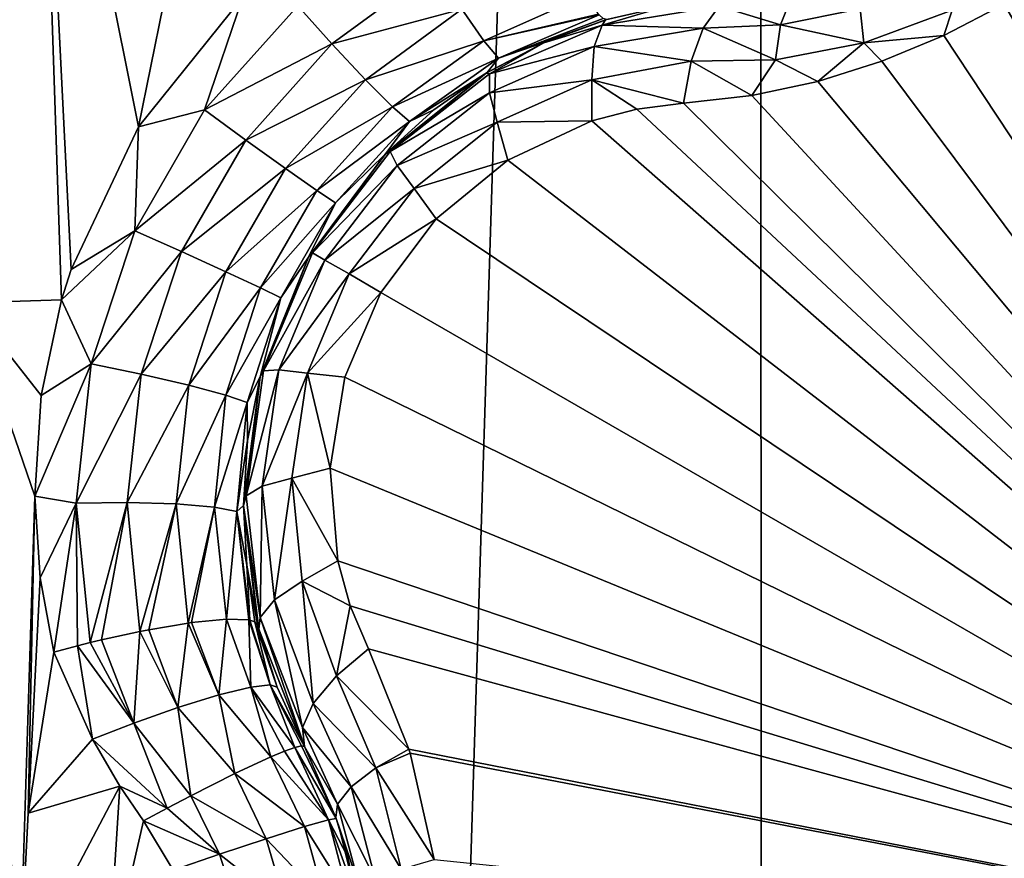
# Model space of a CAD drawing. Header units: metres. Extents: x -206 to 75, y -104 to 104.
# Tile 432 of 656: x -97.41 to -95.88, y 49.16 to 50.47. Entities that reach past the tile are written whole.
import ezdxf

# ---------------------------------------------------------------- set-up
doc = ezdxf.new("R2010")
doc.units = ezdxf.units.M
doc.layers.add('solid_01_1-CONSUMER_THERM_B_125288', color=7, linetype='CONTINUOUS')

msp = doc.modelspace()

# ---------------------------------------------------------------- linework, layer by layer
at = {"layer": 'solid_01_1-CONSUMER_THERM_B_125288'}
for points in [[(-106.887138, 47.939438, 1.5), (-97.174187, 56.091938, 1.5), (-200.514557, 74.966148, 1.5)], [(-76.404617, 63.580017, 75.400002), (-185.604614, 63.572178, 75.400002), (-92.716316, 42.429672, 75.400002)], [(-185.604614, 63.572178, 75.400002), (-93.500069, 42.491352, 75.400002), (-92.716316, 42.429672, 75.400002)], [(-185.604614, 63.572178, 75.400002), (-168.500076, 42.491318, 75.400002), (-93.500069, 42.491352, 75.400002)], [(-96.262909, 63.481071), (-95.711685, 63.53223), (-96.244728, -63.518929)], [(-95.711685, 63.53223), (-95.693489, -63.569927), (-96.244728, -63.518929)], [(-96.262909, 63.481071), (-100.244728, -63.519501), (-100.262909, 63.480499)], [(-96.262909, 63.481071), (-96.244728, -63.518929), (-100.244728, -63.519501)], [(-106.74334, 47.768116, 1.525335), (-97.174187, 56.091938, 1.5), (-106.887138, 47.939438, 1.5)], [(-97.030815, 55.921124, 1.525184), (-97.174187, 56.091938, 1.5), (-106.74334, 47.768116, 1.525335)], [(-96.894142, 55.758289, 1.599859), (-97.030815, 55.921124, 1.525184), (-106.74334, 47.768116, 1.525335)], [(-96.894142, 55.758289, 1.599859), (-106.74334, 47.768116, 1.525335), (-106.606697, 47.605324, 1.600154)], [(-96.77169, 55.612396, 1.720235), (-96.894142, 55.758289, 1.599859), (-106.606697, 47.605324, 1.600154)], [(-96.77169, 55.612396, 1.720235), (-106.606697, 47.605324, 1.600154), (-106.484299, 47.459492, 1.720659)], [(-96.66967, 55.490849, 1.8802), (-96.77169, 55.612396, 1.720235), (-106.484299, 47.459492, 1.720659)], [(-96.66967, 55.490849, 1.8802), (-106.484299, 47.459492, 1.720659), (-106.382347, 47.338028, 1.880731)], [(-96.66967, 55.490849, 1.8802), (-106.382347, 47.338028, 1.880731), (-106.306274, 47.247391, 2.071429)], [(-96.66967, 55.490849, 1.8802), (-106.306274, 47.247391, 2.071429), (-96.593323, 55.399895, 2.071429)], [(-96.593323, 55.399895, 2.071429), (-106.306274, 47.247391, 2.071429), (-106.15197, 47.063553, 2.474663)], [(-96.439018, 55.216053, 2.474663), (-96.593323, 55.399895, 2.071429), (-106.15197, 47.063553, 2.474663)], [(-94.904015, 55.228691, 72.400002), (-105.25354, 48.577946, 72.400002), (-102.325867, 53.848759, 72.400002)], [(-94.904015, 55.228691, 72.400002), (-94.903542, 48.57869, 72.400002), (-105.25354, 48.577946, 72.400002)], [(-96.439018, 55.216053, 2.474663), (-106.15197, 47.063553, 2.474663), (-105.951935, 46.825233, 2.825941)], [(-96.23877, 54.97747, 2.826262), (-96.439018, 55.216053, 2.474663), (-105.951935, 46.825233, 2.825941)], [(-96.23877, 54.97747, 2.826262), (-105.951935, 46.825233, 2.825941), (-105.713226, 46.540829, 3.112886)], [(-95.999763, 54.692722, 3.113388), (-96.23877, 54.97747, 2.826262), (-105.713226, 46.540829, 3.112886)], [(-95.481506, 54.962761, 3.5), (-95.141167, 53.669785, 3.5), (-104.854118, 45.517281, 3.5)], [(-95.481506, 54.962761, 3.5), (-104.854118, 45.517281, 3.5), (-95.949623, 54.907352, 3.5)], [(-95.949623, 54.907352, 3.5), (-104.854118, 45.517281, 3.5), (-96.411331, 54.815514, 3.5)], [(-96.411331, 54.815514, 3.5), (-104.854118, 45.517281, 3.5), (-96.865028, 54.687561, 3.5)], [(-95.999763, 54.692722, 3.113388), (-105.713226, 46.540829, 3.112886), (-105.444244, 46.220364, 3.325387)], [(-95.730453, 54.371861, 3.325905), (-95.999763, 54.692722, 3.113388), (-105.444244, 46.220364, 3.325387)], [(-96.865028, 54.687561, 3.5), (-104.854118, 45.517281, 3.5), (-97.306938, 54.524525, 3.5)], [(-97.306938, 54.524525, 3.5), (-104.854118, 45.517281, 3.5), (-97.734703, 54.327328, 3.5)], [(-95.730453, 54.371861, 3.325905), (-105.444244, 46.220364, 3.325387), (-105.154472, 45.875126, 3.455959)], [(-95.440338, 54.026215, 3.45631), (-95.730453, 54.371861, 3.325905), (-105.154472, 45.875126, 3.455959)], [(-95.440338, 54.026215, 3.45631), (-105.154472, 45.875126, 3.455959), (-104.854118, 45.517281, 3.5)], [(-95.440338, 54.026215, 3.45631), (-104.854118, 45.517281, 3.5), (-95.141167, 53.669785, 3.5)], [(-97.382317, 51.071915, 18.111628), (-97.688469, 51.038456, 18.015265), (-97.492691, 50.027512, 18.295778)], [(-97.382317, 51.071915, 18.111628), (-97.492691, 50.027512, 18.295778), (-97.347664, 50.031719, 18.341442)], [(-97.382317, 51.071915, 18.111628), (-97.332779, 50.079262, 18.339277), (-97.228157, 50.300884, 18.335257)], [(-97.07489, 51.055611, 18.208385), (-97.382317, 51.071915, 18.111628), (-97.228157, 50.300884, 18.335257)], [(-97.382317, 51.071915, 18.111628), (-97.347664, 50.031719, 18.341442), (-97.332779, 50.079262, 18.339277)], [(-97.07489, 51.055611, 18.208385), (-97.228157, 50.300884, 18.335257), (-97.065826, 50.50288, 18.343151)], [(-96.765732, 50.548431, 18.367184), (-96.980347, 50.488892, 18.358753), (-96.927521, 50.429642, 18.349083)], [(-96.765732, 50.548431, 18.367184), (-96.927521, 50.429642, 18.349083), (-96.725761, 50.483635, 18.33046)], [(-95.79409, 50.548187, 16.452238), (-95.883064, 50.491512, 16.447765), (-95.010834, 48.981251, 15.440842)], [(-97.125381, 50.327076, 18.349483), (-97.065826, 50.50288, 18.343151), (-97.228157, 50.300884, 18.335257)], [(-97.125381, 50.327076, 18.349483), (-96.980347, 50.488892, 18.358753), (-97.065826, 50.50288, 18.343151)], [(-96.725761, 50.483635, 18.33046), (-96.691734, 50.43457, 18.270634), (-96.531906, 50.506073, 18.298187)], [(-96.531906, 50.506073, 18.298187), (-96.691734, 50.43457, 18.270634), (-96.51339, 50.476025, 18.230297)], [(-96.927521, 50.429642, 18.349083), (-96.980347, 50.488892, 18.358753), (-97.125381, 50.327076, 18.349483)], [(-96.927521, 50.429642, 18.349083), (-96.875587, 50.374046, 18.312243), (-96.725761, 50.483635, 18.33046)], [(-96.725761, 50.483635, 18.33046), (-96.875587, 50.374046, 18.312243), (-96.691734, 50.43457, 18.270634)], [(-96.507759, 50.458809, 16.764372), (-96.402435, 50.489845, 16.79719), (-96.502525, 50.466988, 16.820389)], [(-96.507759, 50.458809, 16.764372), (-96.32605, 50.488106, 16.703562), (-96.402435, 50.489845, 16.79719)], [(-96.35067, 50.454369, 16.639471), (-96.32605, 50.488106, 16.703562), (-96.507759, 50.458809, 16.764372)], [(-96.502525, 50.466988, 16.820389), (-96.402435, 50.489845, 16.79719), (-96.500259, 50.467659, 18.155281)], [(-96.230797, 50.459538, 16.586805), (-96.32605, 50.488106, 16.703562), (-96.35067, 50.454369, 16.639471)], [(-96.230797, 50.459538, 16.586805), (-96.216179, 50.495491, 16.65279), (-96.32605, 50.488106, 16.703562)], [(-96.230797, 50.459538, 16.586805), (-96.106834, 50.484394, 16.547344), (-96.216179, 50.495491, 16.65279)], [(-96.230797, 50.459538, 16.586805), (-96.101257, 50.431198, 16.492579), (-96.106834, 50.484394, 16.547344)], [(-96.106834, 50.484394, 16.547344), (-96.101257, 50.431198, 16.492579), (-95.96389, 50.481926, 16.470188)], [(-95.883064, 50.491512, 16.447765), (-95.976631, 50.442757, 16.452236), (-95.010834, 48.981251, 15.440842)], [(-95.96389, 50.481926, 16.470188), (-95.976631, 50.442757, 16.452236), (-95.883064, 50.491512, 16.447765)], [(-96.691734, 50.43457, 18.270634), (-96.512398, 50.47485, 18.225763), (-96.51339, 50.476025, 18.230297)], [(-96.691734, 50.43457, 18.270634), (-96.668564, 50.407745, 18.198982), (-96.512398, 50.47485, 18.225763)], [(-96.50605, 50.469025, 18.193224), (-96.512398, 50.47485, 18.225763), (-96.668564, 50.407745, 18.198982)], [(-96.50605, 50.469025, 18.193224), (-96.668564, 50.407745, 18.198982), (-96.500259, 50.467659, 18.155281)], [(-96.668564, 50.407745, 18.198982), (-96.596222, 50.432442, 18.138186), (-96.500259, 50.467659, 18.155281)], [(-96.502525, 50.466988, 16.820389), (-96.500259, 50.467659, 18.155281), (-96.596222, 50.432442, 18.138186)], [(-95.96389, 50.481926, 16.470188), (-96.101257, 50.431198, 16.492579), (-95.976631, 50.442757, 16.452236)], [(-96.682541, 50.383026, 16.810585), (-96.507759, 50.458809, 16.764372), (-96.598213, 50.431557, 16.84009)], [(-96.520256, 50.425594, 16.696575), (-96.507759, 50.458809, 16.764372), (-96.682541, 50.383026, 16.810585)], [(-96.598213, 50.431557, 16.84009), (-96.502525, 50.466988, 16.820389), (-96.596222, 50.432442, 18.138186)], [(-96.507759, 50.458809, 16.764372), (-96.502525, 50.466988, 16.820389), (-96.598213, 50.431557, 16.84009)], [(-96.520256, 50.425594, 16.696575), (-96.35067, 50.454369, 16.639471), (-96.507759, 50.458809, 16.764372)], [(-96.369507, 50.40279, 16.588627), (-96.35067, 50.454369, 16.639471), (-96.520256, 50.425594, 16.696575)], [(-96.238373, 50.405144, 16.53347), (-96.35067, 50.454369, 16.639471), (-96.369507, 50.40279, 16.588627)], [(-96.230797, 50.459538, 16.586805), (-96.35067, 50.454369, 16.639471), (-96.238373, 50.405144, 16.53347)], [(-96.230797, 50.459538, 16.586805), (-96.238373, 50.405144, 16.53347), (-96.101257, 50.431198, 16.492579)], [(-96.101257, 50.431198, 16.492579), (-96.073387, 50.402634, 16.465431), (-95.976631, 50.442757, 16.452236)], [(-95.976631, 50.442757, 16.452236), (-96.073387, 50.402634, 16.465431), (-95.010834, 48.981251, 15.440842)], [(-96.927521, 50.429642, 18.349083), (-97.125381, 50.327076, 18.349483), (-97.061241, 50.280323, 18.339796)], [(-96.927521, 50.429642, 18.349083), (-97.061241, 50.280323, 18.339796), (-96.875587, 50.374046, 18.312243)], [(-96.875587, 50.374046, 18.312243), (-96.833527, 50.331944, 18.252224), (-96.691734, 50.43457, 18.270634)], [(-96.691734, 50.43457, 18.270634), (-96.833527, 50.331944, 18.252224), (-96.668564, 50.407745, 18.198982)], [(-96.688026, 50.384354, 16.856203), (-96.598213, 50.431557, 16.84009), (-96.686378, 50.385353, 18.12392)], [(-96.682541, 50.383026, 16.810585), (-96.598213, 50.431557, 16.84009), (-96.688026, 50.384354, 16.856203)], [(-96.668564, 50.407745, 18.198982), (-96.686378, 50.385353, 18.12392), (-96.596222, 50.432442, 18.138186)], [(-96.598213, 50.431557, 16.84009), (-96.596222, 50.432442, 18.138186), (-96.686378, 50.385353, 18.12392)], [(-96.682892, 50.353775, 16.739868), (-96.523819, 50.373974, 16.640186), (-96.520256, 50.425594, 16.696575)], [(-96.682892, 50.353775, 16.739868), (-96.520256, 50.425594, 16.696575), (-96.682541, 50.383026, 16.810585)], [(-96.520256, 50.425594, 16.696575), (-96.523819, 50.373974, 16.640186), (-96.369507, 50.40279, 16.588627)], [(-96.101257, 50.431198, 16.492579), (-96.238373, 50.405144, 16.53347), (-96.172775, 50.371475, 16.486917)], [(-96.101257, 50.431198, 16.492579), (-96.172775, 50.371475, 16.486917), (-96.073387, 50.402634, 16.465431)], [(-96.833527, 50.331944, 18.252224), (-96.807198, 50.308918, 18.180342), (-96.668564, 50.407745, 18.198982)], [(-96.668564, 50.407745, 18.198982), (-96.807198, 50.308918, 18.180342), (-96.686378, 50.385353, 18.12392)], [(-96.381447, 50.337528, 16.554106), (-96.369507, 50.40279, 16.588627), (-96.523819, 50.373974, 16.640186)], [(-96.275154, 50.349548, 16.516438), (-96.369507, 50.40279, 16.588627), (-96.381447, 50.337528, 16.554106)], [(-96.238373, 50.405144, 16.53347), (-96.369507, 50.40279, 16.588627), (-96.275154, 50.349548, 16.516438)], [(-96.238373, 50.405144, 16.53347), (-96.275154, 50.349548, 16.516438), (-96.172775, 50.371475, 16.486917)], [(-96.073387, 50.402634, 16.465431), (-96.172775, 50.371475, 16.486917), (-95.010834, 48.981251, 15.440842)], [(-96.844765, 50.258556, 16.877523), (-96.688026, 50.384354, 16.856203), (-96.843956, 50.259388, 18.104654)], [(-96.836884, 50.262653, 16.839632), (-96.688026, 50.384354, 16.856203), (-96.844765, 50.258556, 16.877523)], [(-96.688026, 50.384354, 16.856203), (-96.769363, 50.32732, 18.112694), (-96.843956, 50.259388, 18.104654)], [(-96.836884, 50.262653, 16.839632), (-96.682541, 50.383026, 16.810585), (-96.688026, 50.384354, 16.856203)], [(-96.682892, 50.353775, 16.739868), (-96.682541, 50.383026, 16.810585), (-96.836884, 50.262653, 16.839632)], [(-96.807198, 50.308918, 18.180342), (-96.769363, 50.32732, 18.112694), (-96.686378, 50.385353, 18.12392)], [(-96.688026, 50.384354, 16.856203), (-96.686378, 50.385353, 18.12392), (-96.769363, 50.32732, 18.112694)], [(-97.061241, 50.280323, 18.339796), (-96.999435, 50.236012, 18.302887), (-96.875587, 50.374046, 18.312243)], [(-96.875587, 50.374046, 18.312243), (-96.999435, 50.236012, 18.302887), (-96.833527, 50.331944, 18.252224)], [(-96.682892, 50.353775, 16.739868), (-96.670769, 50.307835, 16.679869), (-96.523819, 50.373974, 16.640186)], [(-96.523819, 50.310249, 16.603502), (-96.523819, 50.373974, 16.640186), (-96.670769, 50.307835, 16.679869)], [(-96.453568, 50.328407, 16.580477), (-96.381447, 50.337528, 16.554106), (-96.523819, 50.373974, 16.640186)], [(-96.523819, 50.310249, 16.603502), (-96.453568, 50.328407, 16.580477), (-96.523819, 50.373974, 16.640186)], [(-96.172775, 50.371475, 16.486917), (-96.275154, 50.349548, 16.516438), (-95.010834, 48.981251, 15.440842)], [(-96.826256, 50.240948, 16.767015), (-96.682892, 50.353775, 16.739868), (-96.836884, 50.262653, 16.839632)], [(-96.826256, 50.240948, 16.767015), (-96.670769, 50.307835, 16.679869), (-96.682892, 50.353775, 16.739868)], [(-96.275154, 50.349548, 16.516438), (-96.381447, 50.337528, 16.554106), (-95.010834, 48.981251, 15.440842)], [(-96.999435, 50.236012, 18.302887), (-96.950768, 50.201958, 18.24276), (-96.833527, 50.331944, 18.252224)], [(-96.833527, 50.331944, 18.252224), (-96.950768, 50.201958, 18.24276), (-96.807198, 50.308918, 18.180342)], [(-96.453568, 50.328407, 16.580477), (-95.010834, 48.981251, 15.440842), (-96.381447, 50.337528, 16.554106)], [(-97.233963, 50.138954, 18.349483), (-97.125381, 50.327076, 18.349483), (-97.228157, 50.300884, 18.335257)], [(-97.061241, 50.280323, 18.339796), (-97.125381, 50.327076, 18.349483), (-97.233963, 50.138954, 18.349483)], [(-96.807198, 50.308918, 18.180342), (-96.843956, 50.259388, 18.104654), (-96.769363, 50.32732, 18.112694)], [(-96.523819, 50.310249, 16.603502), (-95.010834, 48.981251, 15.440842), (-96.453568, 50.328407, 16.580477)], [(-97.233963, 50.138954, 18.349483), (-97.228157, 50.300884, 18.335257), (-97.332779, 50.079262, 18.339277)], [(-96.950768, 50.201958, 18.24276), (-96.921875, 50.182716, 18.17075), (-96.807198, 50.308918, 18.180342)], [(-96.807198, 50.308918, 18.180342), (-96.921875, 50.182716, 18.17075), (-96.843956, 50.259388, 18.104654)], [(-96.826256, 50.240948, 16.767015), (-96.799927, 50.205208, 16.704668), (-96.670769, 50.307835, 16.679869)], [(-96.654373, 50.248741, 16.639137), (-96.670769, 50.307835, 16.679869), (-96.799927, 50.205208, 16.704668)], [(-96.654373, 50.248741, 16.639137), (-96.523819, 50.310249, 16.603502), (-96.670769, 50.307835, 16.679869)], [(-96.654373, 50.248741, 16.639137), (-95.010834, 48.981251, 15.440842), (-96.523819, 50.310249, 16.603502)], [(-97.061241, 50.280323, 18.339796), (-97.233963, 50.138954, 18.349483), (-97.161392, 50.1068, 18.339796)], [(-97.061241, 50.280323, 18.339796), (-97.161392, 50.1068, 18.339796), (-96.999435, 50.236012, 18.302887)], [(-96.964058, 50.098064, 16.884197), (-96.844765, 50.258556, 16.877523), (-96.963844, 50.098442, 18.098516)], [(-96.957458, 50.104755, 16.84956), (-96.844765, 50.258556, 16.877523), (-96.964058, 50.098064, 16.884197)], [(-96.921875, 50.182716, 18.17075), (-96.963844, 50.098442, 18.098516), (-96.843956, 50.259388, 18.104654)], [(-96.844765, 50.258556, 16.877523), (-96.843956, 50.259388, 18.104654), (-96.963844, 50.098442, 18.098516)], [(-96.957458, 50.104755, 16.84956), (-96.836884, 50.262653, 16.839632), (-96.844765, 50.258556, 16.877523)], [(-96.826256, 50.240948, 16.767015), (-96.836884, 50.262653, 16.839632), (-96.957458, 50.104755, 16.84956)], [(-96.938324, 50.093716, 16.776278), (-96.826256, 50.240948, 16.767015), (-96.957458, 50.104755, 16.84956)], [(-96.938324, 50.093716, 16.776278), (-96.799927, 50.205208, 16.704668), (-96.826256, 50.240948, 16.767015)], [(-96.765457, 50.157898, 16.660564), (-96.654373, 50.248741, 16.639137), (-96.799927, 50.205208, 16.704668)], [(-96.765457, 50.157898, 16.660564), (-95.010834, 48.981251, 15.440842), (-96.654373, 50.248741, 16.639137)], [(-97.161392, 50.1068, 18.339796), (-97.092102, 50.075451, 18.302887), (-96.999435, 50.236012, 18.302887)], [(-96.999435, 50.236012, 18.302887), (-97.092102, 50.075451, 18.302887), (-96.950768, 50.201958, 18.24276)], [(-97.092102, 50.075451, 18.302887), (-97.038269, 50.050343, 18.24276), (-96.950768, 50.201958, 18.24276)], [(-96.950768, 50.201958, 18.24276), (-97.038269, 50.050343, 18.24276), (-96.921875, 50.182716, 18.17075)], [(-96.938324, 50.093716, 16.776278), (-96.900887, 50.072105, 16.713108), (-96.799927, 50.205208, 16.704668)], [(-96.765457, 50.157898, 16.660564), (-96.799927, 50.205208, 16.704668), (-96.900887, 50.072105, 16.713108)], [(-97.038269, 50.050343, 18.24276), (-97.007156, 50.034954, 18.17075), (-96.921875, 50.182716, 18.17075)], [(-96.921875, 50.182716, 18.17075), (-97.007156, 50.034954, 18.17075), (-96.963844, 50.098442, 18.098516)], [(-96.851318, 50.043438, 16.667709), (-96.765457, 50.157898, 16.660564), (-96.900887, 50.072105, 16.713108)], [(-96.851318, 50.043438, 16.667709), (-95.010834, 48.981251, 15.440842), (-96.765457, 50.157898, 16.660564)], [(-97.233963, 50.138954, 18.349483), (-97.332779, 50.079262, 18.339277), (-97.347664, 50.031719, 18.341442)], [(-97.301521, 49.932419, 18.358753), (-97.233963, 50.138954, 18.349483), (-97.347664, 50.031719, 18.341442)], [(-97.161392, 50.1068, 18.339796), (-97.233963, 50.138954, 18.349483), (-97.301521, 49.932419, 18.358753)], [(-97.161392, 50.1068, 18.339796), (-97.301521, 49.932419, 18.358753), (-97.223793, 49.916317, 18.349083)], [(-97.161392, 50.1068, 18.339796), (-97.223793, 49.916317, 18.349083), (-97.092102, 50.075451, 18.302887)], [(-97.033867, 49.921368, 16.83964), (-96.957458, 50.104755, 16.84956), (-96.964058, 50.098064, 16.884197)], [(-96.938324, 50.093716, 16.776278), (-96.957458, 50.104755, 16.84956), (-97.033867, 49.921368, 16.83964)], [(-97.039207, 49.912216, 16.876154), (-96.964058, 50.098064, 16.884197), (-97.039177, 49.912354, 18.105808)], [(-97.033867, 49.921368, 16.83964), (-96.964058, 50.098064, 16.884197), (-97.039207, 49.912216, 16.876154)], [(-97.007156, 50.034954, 18.17075), (-97.039177, 49.912354, 18.105808), (-96.963844, 50.098442, 18.098516)], [(-96.964058, 50.098064, 16.884197), (-96.963844, 50.098442, 18.098516), (-97.039177, 49.912354, 18.105808)], [(-97.00975, 49.923023, 16.767014), (-96.938324, 50.093716, 16.776278), (-97.033867, 49.921368, 16.83964)], [(-97.00975, 49.923023, 16.767014), (-96.900887, 50.072105, 16.713108), (-96.938324, 50.093716, 16.776278)], [(-97.223793, 49.916317, 18.349083), (-97.149673, 49.899158, 18.312241), (-97.092102, 50.075451, 18.302887)], [(-97.092102, 50.075451, 18.302887), (-97.149673, 49.899158, 18.312241), (-97.038269, 50.050343, 18.24276)], [(-97.00975, 49.923023, 16.767014), (-96.965622, 49.918098, 16.70466), (-96.900887, 50.072105, 16.713108)], [(-96.851318, 50.043438, 16.667709), (-96.900887, 50.072105, 16.713108), (-96.965622, 49.918098, 16.70466)], [(-97.149673, 49.899158, 18.312241), (-97.092178, 49.883801, 18.252224), (-97.038269, 50.050343, 18.24276)], [(-97.038269, 50.050343, 18.24276), (-97.092178, 49.883801, 18.252224), (-97.007156, 50.034954, 18.17075)], [(-96.907448, 49.911827, 16.660555), (-96.851318, 50.043438, 16.667709), (-96.965622, 49.918098, 16.70466)], [(-96.907448, 49.911827, 16.660555), (-95.010834, 48.981251, 15.440842), (-96.851318, 50.043438, 16.667709)], [(-97.37915, 49.883163, 18.350796), (-97.347664, 50.031719, 18.341442), (-97.492691, 50.027512, 18.295778)], [(-97.389297, 49.726936, 18.364573), (-97.37915, 49.883163, 18.350796), (-97.492691, 50.027512, 18.295778)], [(-97.412643, 48.980907, 18.393747), (-97.389297, 49.726936, 18.364573), (-97.492691, 50.027512, 18.295778)], [(-97.301521, 49.932419, 18.358753), (-97.347664, 50.031719, 18.341442), (-97.37915, 49.883163, 18.350796)], [(-97.092178, 49.883801, 18.252224), (-97.059067, 49.872524, 18.180342), (-97.007156, 50.034954, 18.17075)], [(-97.007156, 50.034954, 18.17075), (-97.059067, 49.872524, 18.180342), (-97.039177, 49.912354, 18.105808)], [(-97.301521, 49.932419, 18.358753), (-97.37915, 49.883163, 18.350796), (-97.389297, 49.726936, 18.364573)], [(-97.325096, 49.716152, 18.376822), (-97.301521, 49.932419, 18.358753), (-97.389297, 49.726936, 18.364573)], [(-97.223793, 49.916317, 18.349083), (-97.301521, 49.932419, 18.358753), (-97.325096, 49.716152, 18.376822)], [(-97.00975, 49.923023, 16.767014), (-97.033867, 49.921368, 16.83964), (-97.060883, 49.727501, 16.8106)], [(-97.035721, 49.742439, 16.739864), (-97.00975, 49.923023, 16.767014), (-97.060883, 49.727501, 16.8106)], [(-97.060883, 49.727501, 16.8106), (-97.033867, 49.921368, 16.83964), (-97.039207, 49.912216, 16.876154)], [(-97.035721, 49.742439, 16.739864), (-96.965622, 49.918098, 16.70466), (-97.00975, 49.923023, 16.767014)], [(-97.035721, 49.742439, 16.739864), (-96.989868, 49.754932, 16.679853), (-96.965622, 49.918098, 16.70466)], [(-96.930511, 49.770206, 16.639118), (-96.965622, 49.918098, 16.70466), (-96.989868, 49.754932, 16.679853)], [(-96.930511, 49.770206, 16.639118), (-96.907448, 49.911827, 16.660555), (-96.965622, 49.918098, 16.70466)], [(-97.223793, 49.916317, 18.349083), (-97.325096, 49.716152, 18.376822), (-97.245712, 49.716808, 18.367184)], [(-97.223793, 49.916317, 18.349083), (-97.245712, 49.716808, 18.367184), (-97.149673, 49.899158, 18.312241)], [(-97.039207, 49.912216, 16.876154), (-97.058502, 49.813293, 18.114405), (-97.065002, 49.712208, 18.126162)], [(-97.065002, 49.712208, 16.853399), (-97.039207, 49.912216, 16.876154), (-97.065002, 49.712208, 18.126162)], [(-97.060883, 49.727501, 16.8106), (-97.039207, 49.912216, 16.876154), (-97.065002, 49.712208, 16.853399)], [(-97.059067, 49.872524, 18.180342), (-97.058502, 49.813293, 18.114405), (-97.039177, 49.912354, 18.105808)], [(-97.039207, 49.912216, 16.876154), (-97.039177, 49.912354, 18.105808), (-97.058502, 49.813293, 18.114405)], [(-96.930511, 49.770206, 16.639118), (-95.010834, 48.981251, 15.440842), (-96.907448, 49.911827, 16.660555)], [(-97.245712, 49.716808, 18.367184), (-97.169609, 49.714607, 18.33046), (-97.149673, 49.899158, 18.312241)], [(-97.149673, 49.899158, 18.312241), (-97.169609, 49.714607, 18.33046), (-97.092178, 49.883801, 18.252224)], [(-97.169609, 49.714607, 18.33046), (-97.110107, 49.70969, 18.270632), (-97.092178, 49.883801, 18.252224)], [(-97.092178, 49.883801, 18.252224), (-97.110107, 49.70969, 18.270632), (-97.059067, 49.872524, 18.180342)], [(-97.110107, 49.70969, 18.270632), (-97.075287, 49.703045, 18.198982), (-97.059067, 49.872524, 18.180342)], [(-97.059067, 49.872524, 18.180342), (-97.075287, 49.703045, 18.198982), (-97.058502, 49.813293, 18.114405)], [(-97.075287, 49.703045, 18.198982), (-97.065002, 49.712208, 18.126162), (-97.058502, 49.813293, 18.114405)], [(-96.918449, 49.626438, 16.603489), (-96.930511, 49.770206, 16.639118), (-96.989868, 49.754932, 16.679853)], [(-96.918449, 49.626438, 16.603489), (-95.010834, 48.981251, 15.440842), (-96.930511, 49.770206, 16.639118)], [(-97.016548, 49.565693, 16.696569), (-96.989868, 49.754932, 16.679853), (-97.035721, 49.742439, 16.739864)], [(-97.016548, 49.565693, 16.696569), (-96.973618, 49.594604, 16.640163), (-96.989868, 49.754932, 16.679853)], [(-96.918449, 49.626438, 16.603489), (-96.989868, 49.754932, 16.679853), (-96.973618, 49.594604, 16.640163)], [(-97.035721, 49.742439, 16.739864), (-97.060883, 49.727501, 16.8106), (-97.039063, 49.538246, 16.764393)], [(-97.016548, 49.565693, 16.696569), (-97.035721, 49.742439, 16.739864), (-97.039063, 49.538246, 16.764393)], [(-97.412643, 48.980907, 18.393747), (-97.399307, 49.234032, 18.393747), (-97.389297, 49.726936, 18.364573)], [(-97.399307, 49.234032, 18.393747), (-97.380638, 49.599651, 18.378683), (-97.389297, 49.726936, 18.364573)], [(-97.325096, 49.716152, 18.376822), (-97.389297, 49.726936, 18.364573), (-97.380638, 49.599651, 18.378683)], [(-97.039063, 49.538246, 16.764393), (-97.060883, 49.727501, 16.8106), (-97.065002, 49.712208, 16.853399)], [(-97.325096, 49.716152, 18.376822), (-97.380638, 49.599651, 18.378683), (-97.359367, 49.484337, 18.393747)], [(-97.32299, 49.494171, 18.401197), (-97.325096, 49.716152, 18.376822), (-97.359367, 49.484337, 18.393747)], [(-97.245712, 49.716808, 18.367184), (-97.325096, 49.716152, 18.376822), (-97.303192, 49.499184, 18.402805)], [(-97.32299, 49.494171, 18.401197), (-97.303192, 49.499184, 18.402805), (-97.325096, 49.716152, 18.376822)], [(-97.285713, 49.503414, 18.402845), (-97.245712, 49.716808, 18.367184), (-97.303192, 49.499184, 18.402805)], [(-97.285713, 49.503414, 18.402845), (-97.225822, 49.516525, 18.393158), (-97.245712, 49.716808, 18.367184)], [(-97.245712, 49.716808, 18.367184), (-97.225822, 49.516525, 18.393158), (-97.169609, 49.714607, 18.33046)], [(-97.225822, 49.516525, 18.393158), (-97.212173, 49.519203, 18.388723), (-97.169609, 49.714607, 18.33046)], [(-97.212173, 49.519203, 18.388723), (-97.150848, 49.529514, 18.356613), (-97.169609, 49.714607, 18.33046)], [(-97.169609, 49.714607, 18.33046), (-97.150848, 49.529514, 18.356613), (-97.110107, 49.70969, 18.270632)], [(-97.150848, 49.529514, 18.356613), (-97.145538, 49.530254, 18.352715), (-97.110107, 49.70969, 18.270632)], [(-97.145538, 49.530254, 18.352715), (-97.091232, 49.535564, 18.297041), (-97.110107, 49.70969, 18.270632)], [(-97.110107, 49.70969, 18.270632), (-97.091232, 49.535564, 18.297041), (-97.075287, 49.703045, 18.198982)], [(-97.091232, 49.535564, 18.297041), (-97.056778, 49.534527, 18.230299), (-97.075287, 49.703045, 18.198982)], [(-97.075287, 49.703045, 18.198982), (-97.059502, 49.619362, 18.139544), (-97.065002, 49.712208, 18.126162)], [(-97.075287, 49.703045, 18.198982), (-97.055267, 49.534256, 18.225763), (-97.059502, 49.619362, 18.139544)], [(-97.056778, 49.534527, 18.230299), (-97.055267, 49.534256, 18.225763), (-97.075287, 49.703045, 18.198982)], [(-97.065002, 49.712208, 16.853399), (-97.065002, 49.712208, 18.126162), (-97.059502, 49.619362, 18.139544)], [(-97.065002, 49.712208, 16.853399), (-97.059502, 49.619362, 18.139544), (-97.042969, 49.52734, 18.155281)], [(-97.041168, 49.520031, 16.8183), (-97.065002, 49.712208, 16.853399), (-97.042969, 49.52734, 18.155281)], [(-97.039063, 49.538246, 16.764393), (-97.065002, 49.712208, 16.853399), (-97.041168, 49.520031, 16.8183)], [(-96.899033, 49.556557, 16.580469), (-96.918449, 49.626438, 16.603489), (-96.973618, 49.594604, 16.640163)], [(-96.899033, 49.556557, 16.580469), (-95.010834, 48.981251, 15.440842), (-96.918449, 49.626438, 16.603489)], [(-97.047043, 49.531677, 18.193224), (-97.042969, 49.52734, 18.155281), (-97.059502, 49.619362, 18.139544)], [(-97.055267, 49.534256, 18.225763), (-97.047043, 49.531677, 18.193224), (-97.059502, 49.619362, 18.139544)], [(-97.399307, 49.234032, 18.393747), (-97.359367, 49.484337, 18.393747), (-97.380638, 49.599651, 18.378683)], [(-96.956635, 49.404469, 16.639465), (-96.973618, 49.594604, 16.640163), (-97.016548, 49.565693, 16.696569)], [(-96.899033, 49.556557, 16.580469), (-96.973618, 49.594604, 16.640163), (-96.920387, 49.447575, 16.587631)], [(-96.920387, 49.447575, 16.587631), (-96.973618, 49.594604, 16.640163), (-96.956635, 49.404469, 16.639465)], [(-97.016548, 49.565693, 16.696569), (-97.039063, 49.538246, 16.764393), (-96.973373, 49.367096, 16.701927)], [(-96.956635, 49.404469, 16.639465), (-97.016548, 49.565693, 16.696569), (-96.973373, 49.367096, 16.701927)], [(-96.899033, 49.556557, 16.580469), (-96.920387, 49.447575, 16.587631), (-96.870857, 49.489563, 16.554106)], [(-96.899033, 49.556557, 16.580469), (-96.870857, 49.489563, 16.554106), (-95.010834, 48.981251, 15.440842)], [(-97.103172, 49.417988, 18.36202), (-97.091232, 49.535564, 18.297041), (-97.145538, 49.530254, 18.352715)], [(-97.103172, 49.417988, 18.36202), (-97.053635, 49.430107, 18.304127), (-97.091232, 49.535564, 18.297041)], [(-97.053635, 49.430107, 18.304127), (-97.056778, 49.534527, 18.230299), (-97.091232, 49.535564, 18.297041)], [(-97.023567, 49.43372, 18.237627), (-97.055267, 49.534256, 18.225763), (-97.056778, 49.534527, 18.230299)], [(-97.053635, 49.430107, 18.304127), (-97.023567, 49.43372, 18.237627), (-97.056778, 49.534527, 18.230299)], [(-97.023567, 49.43372, 18.237627), (-97.047043, 49.531677, 18.193224), (-97.055267, 49.534256, 18.225763)], [(-97.039063, 49.538246, 16.764393), (-97.041168, 49.520031, 16.8183), (-96.970177, 49.337677, 16.770613)], [(-96.973373, 49.367096, 16.701927), (-97.039063, 49.538246, 16.764393), (-96.970177, 49.337677, 16.770613)], [(-97.166878, 49.398308, 18.402061), (-97.212173, 49.519203, 18.388723), (-97.225822, 49.516525, 18.393158)], [(-97.166878, 49.398308, 18.402061), (-97.150848, 49.529514, 18.356613), (-97.212173, 49.519203, 18.388723)], [(-97.166878, 49.398308, 18.402061), (-97.103172, 49.417988, 18.36202), (-97.150848, 49.529514, 18.356613)], [(-97.103172, 49.417988, 18.36202), (-97.145538, 49.530254, 18.352715), (-97.150848, 49.529514, 18.356613)], [(-97.012688, 49.430073, 18.172096), (-97.042969, 49.52734, 18.155281), (-97.047043, 49.531677, 18.193224)], [(-97.023567, 49.43372, 18.237627), (-97.012688, 49.430073, 18.172096), (-97.047043, 49.531677, 18.193224)], [(-97.041168, 49.520031, 16.8183), (-97.042969, 49.52734, 18.155281), (-97.012688, 49.430073, 18.172096)], [(-97.041168, 49.520031, 16.8183), (-96.970177, 49.337677, 18.184393), (-96.970177, 49.337677, 16.770613)], [(-97.041168, 49.520031, 16.8183), (-97.012688, 49.430073, 18.172096), (-96.970177, 49.337677, 18.184393)], [(-97.235405, 49.374092, 18.4196), (-97.285713, 49.503414, 18.402845), (-97.303192, 49.499184, 18.402805)], [(-97.235405, 49.374092, 18.4196), (-97.225822, 49.516525, 18.393158), (-97.285713, 49.503414, 18.402845)], [(-97.235405, 49.374092, 18.4196), (-97.166878, 49.398308, 18.402061), (-97.225822, 49.516525, 18.393158)], [(-97.299507, 49.349056, 18.416172), (-97.32299, 49.494171, 18.401197), (-97.359367, 49.484337, 18.393747)], [(-97.235405, 49.374092, 18.4196), (-97.303192, 49.499184, 18.402805), (-97.32299, 49.494171, 18.401197)], [(-97.235405, 49.374092, 18.4196), (-97.32299, 49.494171, 18.401197), (-97.299507, 49.349056, 18.416172)], [(-96.808128, 49.333702, 16.49827), (-96.870857, 49.489563, 16.554106), (-96.920387, 49.447575, 16.587631)], [(-96.808128, 49.333702, 16.49827), (-95.010834, 48.981251, 15.440842), (-96.870857, 49.489563, 16.554106)], [(-97.299507, 49.349056, 18.416172), (-97.359367, 49.484337, 18.393747), (-97.399307, 49.234032, 18.393747)], [(-96.859055, 49.304668, 16.534945), (-96.920387, 49.447575, 16.587631), (-96.956635, 49.404469, 16.639465)], [(-96.859055, 49.304668, 16.534945), (-96.808128, 49.333702, 16.49827), (-96.920387, 49.447575, 16.587631)], [(-97.103172, 49.417988, 18.36202), (-97.022537, 49.321499, 18.338903), (-97.053635, 49.430107, 18.304127)], [(-97.053635, 49.430107, 18.304127), (-96.985039, 49.336071, 18.266209), (-97.023567, 49.43372, 18.237627)], [(-97.053635, 49.430107, 18.304127), (-97.022537, 49.321499, 18.338903), (-97.00116, 49.330338, 18.304218)], [(-97.053635, 49.430107, 18.304127), (-97.00116, 49.330338, 18.304218), (-96.985039, 49.336071, 18.266209)], [(-97.023567, 49.43372, 18.237627), (-96.974609, 49.338543, 18.225876), (-96.970177, 49.337677, 18.184393)], [(-97.012688, 49.430073, 18.172096), (-97.023567, 49.43372, 18.237627), (-96.970177, 49.337677, 18.184393)], [(-97.023567, 49.43372, 18.237627), (-96.985039, 49.336071, 18.266209), (-96.974609, 49.338543, 18.225876)], [(-97.166878, 49.398308, 18.402061), (-97.078583, 49.295563, 18.394554), (-97.103172, 49.417988, 18.36202)], [(-97.103172, 49.417988, 18.36202), (-97.078583, 49.295563, 18.394554), (-97.022537, 49.321499, 18.338903)], [(-97.235405, 49.374092, 18.4196), (-97.146912, 49.26115, 18.42696), (-97.166878, 49.398308, 18.402061)], [(-97.166878, 49.398308, 18.402061), (-97.146912, 49.26115, 18.42696), (-97.078583, 49.295563, 18.394554)], [(-96.897797, 49.274994, 16.587442), (-96.956635, 49.404469, 16.639465), (-96.973373, 49.367096, 16.701927)], [(-96.859055, 49.304668, 16.534945), (-96.956635, 49.404469, 16.639465), (-96.897797, 49.274994, 16.587442)], [(-97.235405, 49.374092, 18.4196), (-97.299507, 49.349056, 18.416172), (-97.183411, 49.241901, 18.433228)], [(-97.235405, 49.374092, 18.4196), (-97.183411, 49.241901, 18.433228), (-97.146912, 49.26115, 18.42696)], [(-96.919006, 49.248314, 16.650019), (-96.973373, 49.367096, 16.701927), (-96.970177, 49.337677, 16.770613)], [(-96.897797, 49.274994, 16.587442), (-96.973373, 49.367096, 16.701927), (-96.919006, 49.248314, 16.650019)], [(-97.299507, 49.349056, 18.416172), (-97.399307, 49.234032, 18.393747), (-97.256905, 49.276005, 18.426382)], [(-97.183411, 49.241901, 18.433228), (-97.299507, 49.349056, 18.416172), (-97.256905, 49.276005, 18.426382)], [(-96.932877, 49.223904, 18.264175), (-96.985039, 49.336071, 18.266209), (-97.00116, 49.330338, 18.304218)], [(-96.974609, 49.338543, 18.225876), (-96.985039, 49.336071, 18.266209), (-96.920998, 49.225819, 18.188154)], [(-96.932877, 49.223904, 18.264175), (-96.920998, 49.225819, 18.188154), (-96.985039, 49.336071, 18.266209)], [(-96.974609, 49.338543, 18.225876), (-96.920998, 49.225819, 18.188154), (-96.970177, 49.337677, 18.184393)], [(-96.970177, 49.337677, 16.770613), (-96.970177, 49.337677, 18.184393), (-96.920998, 49.225819, 18.188154)], [(-96.92144, 49.227108, 16.714634), (-96.970177, 49.337677, 16.770613), (-96.920998, 49.225819, 18.188154)], [(-96.919006, 49.248314, 16.650019), (-96.970177, 49.337677, 16.770613), (-96.92144, 49.227108, 16.714634)], [(-96.969948, 49.213226, 18.338594), (-97.022537, 49.321499, 18.338903), (-97.078583, 49.295563, 18.394554)], [(-96.932877, 49.223904, 18.264175), (-97.00116, 49.330338, 18.304218), (-97.022537, 49.321499, 18.338903)], [(-96.969948, 49.213226, 18.338594), (-96.932877, 49.223904, 18.264175), (-97.022537, 49.321499, 18.338903)], [(-96.859055, 49.304668, 16.534945), (-96.806084, 49.327148, 16.496393), (-96.808128, 49.333702, 16.49827)], [(-96.859055, 49.304668, 16.534945), (-96.768478, 49.161934, 16.460966), (-96.806084, 49.327148, 16.496393)], [(-96.808128, 49.333702, 16.49827), (-96.806084, 49.327148, 16.496393), (-95.010834, 48.981251, 15.440842)], [(-96.806084, 49.327148, 16.496393), (-96.768478, 49.161934, 16.460966), (-95.010834, 48.981251, 15.440842)], [(-96.859055, 49.304668, 16.534945), (-96.897797, 49.274994, 16.587442), (-96.819977, 49.147079, 16.499777)], [(-96.859055, 49.304668, 16.534945), (-96.819977, 49.147079, 16.499777), (-96.768478, 49.161934, 16.460966)], [(-97.029831, 49.194218, 18.397306), (-97.078583, 49.295563, 18.394554), (-97.146912, 49.26115, 18.42696)], [(-97.029831, 49.194218, 18.397306), (-96.969948, 49.213226, 18.338594), (-97.078583, 49.295563, 18.394554)], [(-97.256905, 49.276005, 18.426382), (-97.399307, 49.234032, 18.393747), (-97.412643, 48.980907, 18.393747)], [(-97.256905, 49.276005, 18.426382), (-97.412643, 48.980907, 18.393747), (-97.275787, 48.980927, 18.426445)], [(-97.256905, 49.276005, 18.426382), (-97.275787, 48.980927, 18.426445), (-97.220085, 49.222015, 18.432564)], [(-97.183411, 49.241901, 18.433228), (-97.256905, 49.276005, 18.426382), (-97.220085, 49.222015, 18.432564)], [(-96.897797, 49.274994, 16.587442), (-96.919006, 49.248314, 16.650019), (-96.860085, 49.131912, 16.552706)], [(-96.897797, 49.274994, 16.587442), (-96.860085, 49.131912, 16.552706), (-96.819977, 49.147079, 16.499777)], [(-97.102234, 49.170155, 18.430616), (-97.146912, 49.26115, 18.42696), (-97.183411, 49.241901, 18.433228)], [(-97.102234, 49.170155, 18.430616), (-97.029831, 49.194218, 18.397306), (-97.146912, 49.26115, 18.42696)], [(-96.919006, 49.248314, 16.650019), (-96.92144, 49.227108, 16.714634), (-96.884018, 49.118156, 16.614271)], [(-96.919006, 49.248314, 16.650019), (-96.884018, 49.118156, 16.614271), (-96.860085, 49.131912, 16.552706)], [(-97.102234, 49.170155, 18.430616), (-97.183411, 49.241901, 18.433228), (-97.220085, 49.222015, 18.432564)], [(-97.275787, 48.980927, 18.426445), (-97.174263, 49.145451, 18.437561), (-97.220085, 49.222015, 18.432564)], [(-97.102234, 49.170155, 18.430616), (-97.220085, 49.222015, 18.432564), (-97.174263, 49.145451, 18.437561)], [(-96.938599, 49.098473, 18.337809), (-96.969948, 49.213226, 18.338594), (-97.029831, 49.194218, 18.397306)], [(-96.901649, 49.104172, 18.264095), (-96.932877, 49.223904, 18.264175), (-96.969948, 49.213226, 18.338594)], [(-96.938599, 49.098473, 18.337809), (-96.901649, 49.104172, 18.264095), (-96.969948, 49.213226, 18.338594)], [(-96.932877, 49.223904, 18.264175), (-96.903061, 49.165924, 18.188993), (-96.920998, 49.225819, 18.188154)], [(-96.932877, 49.223904, 18.264175), (-96.890297, 49.105499, 18.189432), (-96.903061, 49.165924, 18.188993)], [(-96.901649, 49.104172, 18.264095), (-96.890297, 49.105499, 18.189432), (-96.932877, 49.223904, 18.264175)], [(-96.916367, 49.211998, 16.708633), (-96.92144, 49.227108, 16.714634), (-96.920998, 49.225819, 18.188154)], [(-96.884018, 49.118156, 16.614271), (-96.92144, 49.227108, 16.714634), (-96.916367, 49.211998, 16.708633)], [(-96.916367, 49.211998, 16.708633), (-96.920998, 49.225819, 18.188154), (-96.903061, 49.165924, 18.188993)], [(-96.890526, 49.106869, 16.677414), (-96.916367, 49.211998, 16.708633), (-96.903061, 49.165924, 18.188993)], [(-96.884018, 49.118156, 16.614271), (-96.916367, 49.211998, 16.708633), (-96.890526, 49.106869, 16.677414)], [(-96.998749, 49.088757, 18.396362), (-97.029831, 49.194218, 18.397306), (-97.102234, 49.170155, 18.430616)], [(-96.998749, 49.088757, 18.396362), (-96.938599, 49.098473, 18.337809), (-97.029831, 49.194218, 18.397306)], [(-97.07196, 49.07666, 18.430536), (-97.102234, 49.170155, 18.430616), (-97.174263, 49.145451, 18.437561)], [(-97.07196, 49.07666, 18.430536), (-96.998749, 49.088757, 18.396362), (-97.102234, 49.170155, 18.430616)], [(-96.890526, 49.106869, 16.677414), (-96.903061, 49.165924, 18.188993), (-96.890297, 49.105499, 18.189432)]]:
    msp.add_3dface(points, dxfattribs=at)

doc.saveas('drawing.dxf')
